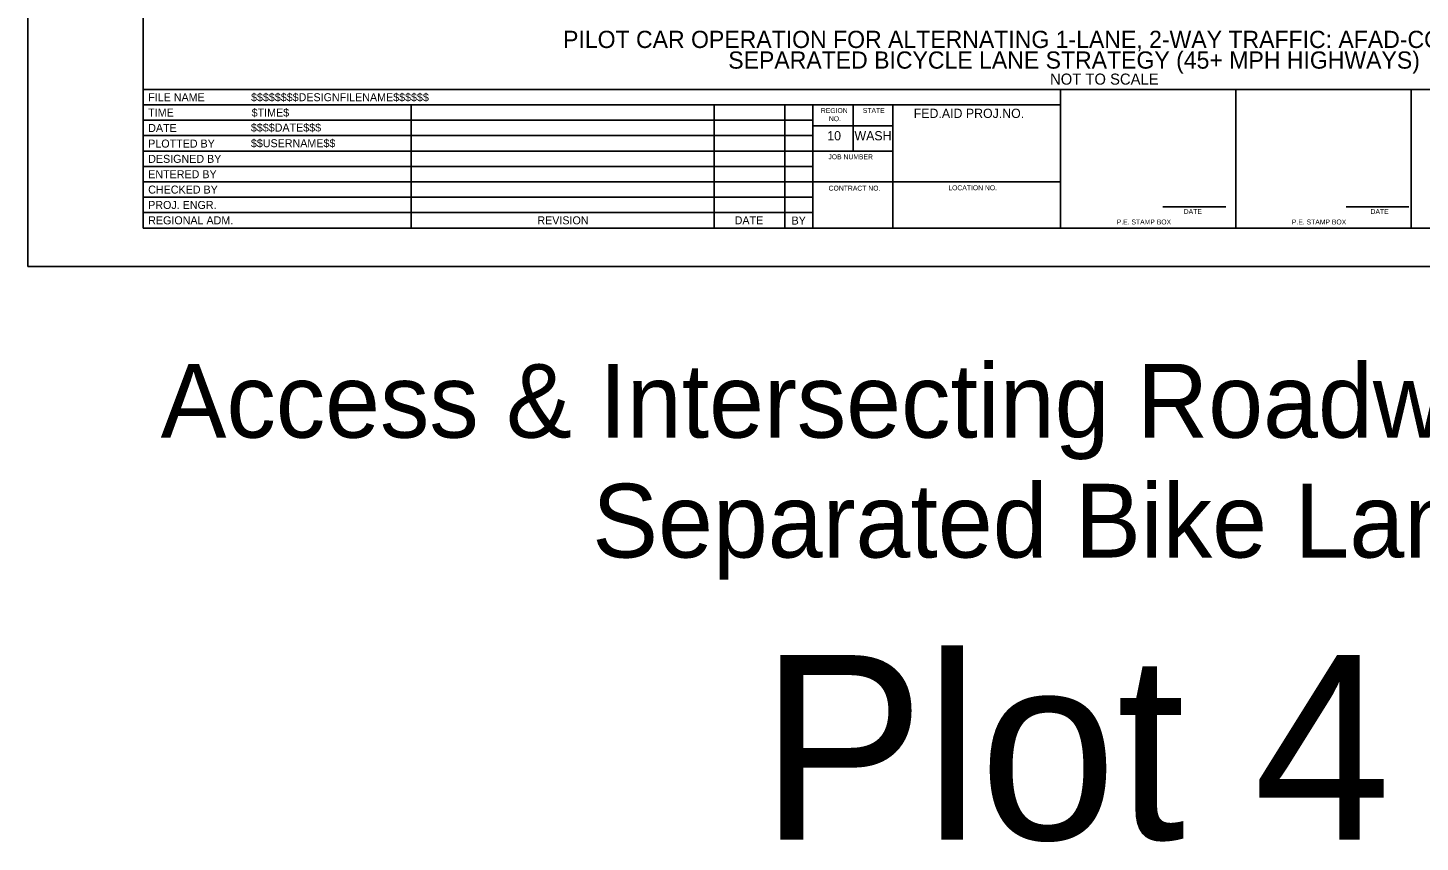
# Model space of a CAD drawing. Extents: x 99999.1 to 100095.7, y 99995 to 100010.7.
# Drawn here: x 100059.06 to 100070.38, y 99995.01 to 100001.63 of the extents above; entities that cross this region are included whole.
import ezdxf

# ---------------------------------------------------------------- set-up
doc = ezdxf.new("R2010")
doc.units = 0
for name, color, linetype in [('SH_DE_DetailHeading1Text', 7, 'Continuous'), ('SH_GI_PlotLimits', 7, 'Continuous'), ('SH_GI_SheetBorder', 7, 'Continuous'), ('SH_GI_SheetLocationText', 7, 'Continuous'), ('SH_GI_SheetTextInCells', 7, 'Continuous'), ('SH_GI_TitleBlockText', 7, 'Continuous')]:
    doc.layers.add(name, color=color, linetype=linetype)

msp = doc.modelspace()

# ---------------------------------------------------------------- linework, layer by layer
at = {"layer": 'SH_GI_PlotLimits'}
msp.add_lwpolyline([(100059.062, 99999.687), (100076.062, 99999.687), (100076.062, 100010.687), (100059.062, 100010.687)], close=True, dxfattribs=at)
at = {"layer": 'SH_GI_SheetBorder'}
for p, q in [((100060, 100010.375), (100060, 100000)), ((100060, 100001.126), (100075.75, 100001.126)), ((100067.457, 100000), (100067.457, 100001.126)), ((100068.883, 100000), (100068.883, 100001.126)), ((100070.309, 100001.126), (100070.309, 100000)), ((100060, 100001.001), (100067.457, 100001.001)), ((100062.179, 100001.001), (100062.179, 100000)), ((100064.641, 100001.001), (100064.641, 100000)), ((100065.216, 100001.001), (100065.216, 100000)), ((100065.445, 100001.001), (100065.445, 100000)), ((100065.772, 100000.625), (100065.772, 100001.001)), ((100066.096, 100000), (100066.096, 100001.001)), ((100060, 100000.876), (100062.182, 100000.876)), ((100062.182, 100000.876), (100065.447, 100000.876)), ((100060, 100000.751), (100062.182, 100000.751)), ((100062.182, 100000.751), (100065.447, 100000.751)), ((100066.096, 100000.831), (100065.447, 100000.831)), ((100060, 100000.625), (100065.447, 100000.625)), ((100066.096, 100000.625), (100065.447, 100000.625)), ((100060, 100000.5), (100065.447, 100000.5)), ((100060, 100000.375), (100065.447, 100000.375)), ((100067.457, 100000.375), (100065.447, 100000.375)), ((100060, 100000.25), (100065.447, 100000.25)), ((100060, 100000.125), (100065.447, 100000.125)), ((100068.29, 100000.173), (100068.802, 100000.173)), ((100069.78, 100000.173), (100070.291, 100000.173)), ((100060, 100000), (100075.75, 100000))]:
    msp.add_line(p, q, dxfattribs=at)

# ---------------------------------------------------------------- texts
at = {"layer": 'SH_DE_DetailHeading1Text'}
for s, height, p in [('PILOT CAR OPERATION FOR ALTERNATING 1-LANE, 2-WAY TRAFFIC: AFAD-CONTROLLED', 0.14, (100063.414, 100001.464)), ('SEPARATED BICYCLE LANE STRATEGY (45+ MPH HIGHWAYS)', 0.14, (100064.757, 100001.296)), ('NOT TO SCALE', 0.09, (100067.373, 100001.166))]:
    msp.add_text(s, height=height, rotation=360, dxfattribs=at).set_placement(p)
at = {"layer": 'SH_GI_SheetLocationText'}
for s, height, p in [('Access & Intersecting Roadway Details', 0.6, (100060.142, 99998.295)), ('Separated Bike Lane', 0.6, (100063.651, 99997.32)), ('Plot 4', 1.5, (100065.015, 99995.027))]:
    msp.add_text(s, height=height, dxfattribs=at).set_placement(p)
at = {"layer": 'SH_GI_SheetTextInCells'}
for s, height, p in [('FILE NAME', 0.0651, (100060.041, 100001.031)), ('REGION', 0.04, (100065.51, 100000.935)), ('STATE', 0.04, (100065.851, 100000.936)), ('TIME', 0.0651, (100060.041, 100000.906)), ('NO.', 0.04, (100065.575, 100000.869)), ('FED.AID PROJ.NO.', 0.07506, (100066.265, 100000.895)), ('DATE', 0.0651, (100060.041, 100000.781)), ('10', 0.0751, (100065.562, 100000.713)), ('WASH', 0.0751, (100065.783, 100000.713)), ('PLOTTED BY', 0.0651, (100060.041, 100000.654)), ('DESIGNED BY', 0.06505, (100060.041, 100000.53)), ('JOB NUMBER', 0.04, (100065.571, 100000.559)), ('ENTERED BY', 0.0651, (100060.041, 100000.405)), ('CHECKED BY', 0.0651, (100060.041, 100000.28)), ('CONTRACT NO.', 0.04003, (100065.573, 100000.304)), ('LOCATION NO.', 0.04003, (100066.546, 100000.307)), ('PROJ. ENGR.', 0.06505, (100060.041, 100000.155)), ('REGIONAL ADM.', 0.06505, (100060.041, 100000.03)), ('REVISION', 0.0651, (100063.205, 100000.03)), ('DATE', 0.0651, (100064.809, 100000.03)), ('BY', 0.0651, (100065.272, 100000.028)), ('P.E. STAMP BOX', 0.04003, (100067.915, 100000.029)), ('DATE', 0.04, (100068.46, 100000.114)), ('P.E. STAMP BOX', 0.04003, (100069.339, 100000.029)), ('DATE', 0.04, (100069.979, 100000.114))]:
    msp.add_text(s, height=height, dxfattribs=at).set_placement(p)
at = {"layer": 'SH_GI_TitleBlockText'}
for s, height, p in [('$$$$$$$$DESIGNFILENAME$$$$$$', 0.06505, (100060.877, 100001.031)), ('$TIME$', 0.0651, (100060.882, 100000.906)), ('$$$$DATE$$$', 0.06505, (100060.876, 100000.784)), ('$$USERNAME$$', 0.06505, (100060.876, 100000.657))]:
    msp.add_text(s, height=height, dxfattribs=at).set_placement(p)

doc.saveas('drawing.dxf')
